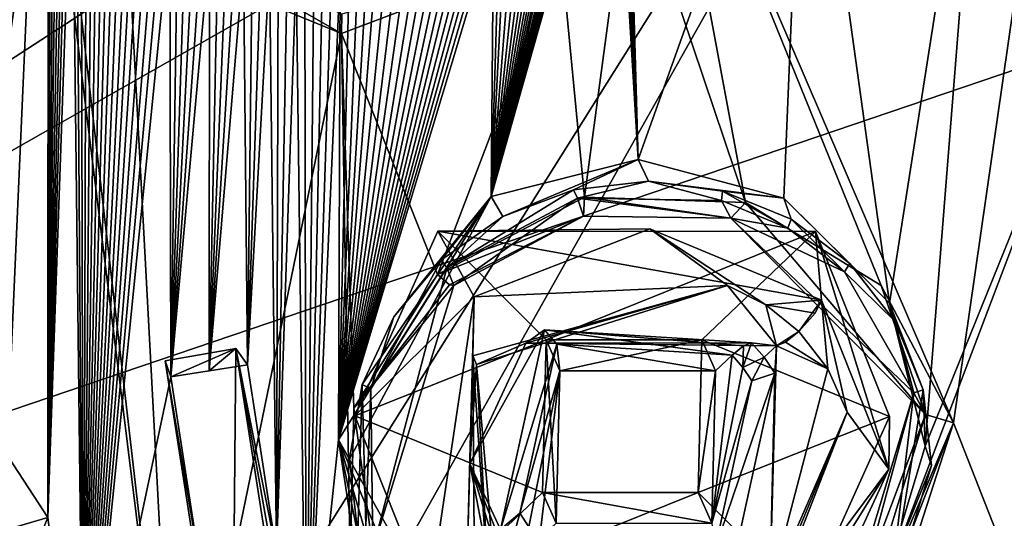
# Model space of a CAD drawing. Header units: millimetres. Extents: x -147 to 294, y -82 to 275.
# Tile 312 of 609: x 219.46 to 231.18, y 201.35 to 207.29. Entities that reach past the tile are written whole.
import ezdxf

# ---------------------------------------------------------------- set-up
doc = ezdxf.new("R2010")
doc.units = ezdxf.units.MM
doc.header["$LTSCALE"] = 67.506716
for name, color, linetype in [('1447', 7, 'CONTINUOUS'), ('1448', 7, 'CONTINUOUS'), ('1449', 7, 'CONTINUOUS'), ('1450', 7, 'CONTINUOUS'), ('1451', 7, 'CONTINUOUS'), ('1452', 7, 'CONTINUOUS'), ('1453', 7, 'CONTINUOUS'), ('1454', 7, 'CONTINUOUS'), ('1455', 7, 'CONTINUOUS'), ('1456', 7, 'CONTINUOUS'), ('1457', 7, 'CONTINUOUS'), ('1458', 7, 'CONTINUOUS'), ('1459', 7, 'CONTINUOUS'), ('1460', 7, 'CONTINUOUS'), ('1461', 7, 'CONTINUOUS'), ('1880', 7, 'CONTINUOUS'), ('2227', 7, 'CONTINUOUS'), ('2262', 7, 'CONTINUOUS'), ('2265', 7, 'CONTINUOUS'), ('2426', 7, 'CONTINUOUS'), ('2429', 7, 'CONTINUOUS'), ('2430', 7, 'CONTINUOUS'), ('2431', 7, 'CONTINUOUS'), ('2432', 7, 'CONTINUOUS'), ('2433', 7, 'CONTINUOUS'), ('2434', 7, 'CONTINUOUS'), ('2435', 7, 'CONTINUOUS'), ('3653', 7, 'CONTINUOUS'), ('3654', 7, 'CONTINUOUS'), ('3655', 7, 'CONTINUOUS'), ('3656', 7, 'CONTINUOUS'), ('756', 7, 'CONTINUOUS'), ('841', 7, 'CONTINUOUS')]:
    doc.layers.add(name, color=color, linetype=linetype)

msp = doc.modelspace()

# ---------------------------------------------------------------- linework, layer by layer
at = {"layer": '1447', "linetype": 'CONTINUOUS'}
for points in [[(223.449, 202.566, -14.997), (224.437, 204.765, -14.578), (225.726, 203.471, -15.021), (223.449, 202.566, -14.997)], [(224.437, 204.765, -14.578), (228.936, 204.764, -15.052), (225.726, 203.471, -15.021), (224.437, 204.765, -14.578)], [(225.726, 203.471, -15.021), (228.936, 204.764, -15.052), (227.582, 203.471, -15.217), (225.726, 203.471, -15.021)], [(228.936, 204.764, -15.052), (229.814, 202.559, -15.668), (227.582, 203.471, -15.217), (228.936, 204.764, -15.052)], [(225.681, 201.654, -15.448), (223.449, 202.566, -14.997), (225.726, 203.471, -15.021), (225.681, 201.654, -15.448)], [(227.582, 203.471, -15.217), (229.814, 202.559, -15.668), (227.537, 201.654, -15.644), (227.582, 203.471, -15.217)], [(224.327, 200.361, -15.613), (223.449, 202.566, -14.997), (225.681, 201.654, -15.448), (224.327, 200.361, -15.613)], [(229.814, 202.559, -15.668), (228.826, 200.36, -16.087), (227.537, 201.654, -15.644), (229.814, 202.559, -15.668)], [(228.826, 200.36, -16.087), (224.327, 200.361, -15.613), (227.537, 201.654, -15.644), (228.826, 200.36, -16.087)], [(224.327, 200.361, -15.613), (225.681, 201.654, -15.448), (227.537, 201.654, -15.644), (224.327, 200.361, -15.613)]]:
    msp.add_3dface(points, dxfattribs=at)
at = {"layer": '1448', "linetype": 'CONTINUOUS'}
for points in [[(229.007, 203.945, -12.455), (224.437, 204.765, -14.578), (226.963, 204.795, -12.097), (229.007, 203.945, -12.455)], [(226.963, 204.795, -12.097), (224.437, 204.765, -14.578), (224.868, 203.984, -12.179), (226.963, 204.795, -12.097)], [(224.437, 204.765, -14.578), (223.449, 202.566, -14.997), (224.868, 203.984, -12.179), (224.437, 204.765, -14.578)], [(228.936, 204.764, -15.052), (224.437, 204.765, -14.578), (229.007, 203.945, -12.455), (228.936, 204.764, -15.052)], [(223.449, 202.566, -14.997), (224.327, 200.361, -15.613), (224.868, 203.984, -12.179), (223.449, 202.566, -14.997)], [(224.868, 203.984, -12.179), (224.327, 200.361, -15.613), (224.762, 199.974, -13.219), (224.868, 203.984, -12.179)]]:
    msp.add_3dface(points, dxfattribs=at)
at = {"layer": '1449', "linetype": 'CONTINUOUS'}
for points in [[(229.814, 202.559, -15.668), (228.936, 204.764, -15.052), (229.806, 201.931, -13.036), (229.814, 202.559, -15.668)], [(228.936, 204.764, -15.052), (229.007, 203.945, -12.455), (229.806, 201.931, -13.036), (228.936, 204.764, -15.052)], [(228.826, 200.36, -16.087), (229.814, 202.559, -15.668), (229.806, 201.931, -13.036), (228.826, 200.36, -16.087)], [(228.896, 199.94, -13.493), (228.826, 200.36, -16.087), (229.806, 201.931, -13.036), (228.896, 199.94, -13.493)]]:
    msp.add_3dface(points, dxfattribs=at)
at = {"layer": '1450', "linetype": 'CONTINUOUS'}
for points in [[(229.083, 203.126, -12.286), (229.007, 203.945, -12.455), (228.734, 203.572, -12.146), (229.083, 203.126, -12.286)], [(228.734, 203.572, -12.146), (229.007, 203.945, -12.455), (228.931, 203.789, -12.21), (228.734, 203.572, -12.146)], [(229.806, 201.931, -13.036), (229.007, 203.945, -12.455), (229.311, 202.61, -12.438), (229.806, 201.931, -13.036)], [(229.311, 202.61, -12.438), (229.007, 203.945, -12.455), (229.083, 203.126, -12.286), (229.311, 202.61, -12.438)], [(228.218, 199.797, -13.114), (229.806, 201.931, -13.036), (229.311, 202.61, -12.438), (228.218, 199.797, -13.114)], [(228.896, 199.94, -13.493), (229.806, 201.931, -13.036), (228.218, 199.797, -13.114), (228.896, 199.94, -13.493)]]:
    msp.add_3dface(points, dxfattribs=at)
at = {"layer": '1451', "linetype": 'CONTINUOUS'}
for points in [[(226.963, 204.795, -12.097), (224.868, 203.984, -12.179), (227.888, 204.118, -11.95), (226.963, 204.795, -12.097)], [(229.007, 203.945, -12.455), (226.963, 204.795, -12.097), (228.343, 203.889, -12.038), (229.007, 203.945, -12.455)], [(228.343, 203.889, -12.038), (226.963, 204.795, -12.097), (227.888, 204.118, -11.95), (228.343, 203.889, -12.038)], [(227.888, 204.118, -11.95), (224.868, 203.984, -12.179), (224.852, 203.282, -12), (227.888, 204.118, -11.95)], [(224.868, 203.984, -12.179), (224.762, 199.974, -13.219), (224.852, 203.282, -12), (224.868, 203.984, -12.179)], [(228.931, 203.789, -12.21), (229.007, 203.945, -12.455), (228.343, 203.889, -12.038), (228.931, 203.789, -12.21)], [(228.734, 203.572, -12.146), (228.931, 203.789, -12.21), (228.343, 203.889, -12.038), (228.734, 203.572, -12.146)], [(224.762, 199.974, -13.219), (224.875, 200.006, -12.963), (224.852, 203.282, -12), (224.762, 199.974, -13.219)], [(224.875, 200.006, -12.963), (225.063, 200.154, -12.839), (224.852, 203.282, -12), (224.875, 200.006, -12.963)]]:
    msp.add_3dface(points, dxfattribs=at)
at = {"layer": '1452', "linetype": 'CONTINUOUS'}
for points in [[(225.483, 203.433, -12.264), (227.888, 204.118, -11.95), (224.898, 203.18, -12.029), (225.483, 203.433, -12.264)], [(228.47, 203.399, -12.424), (227.888, 204.118, -11.95), (225.483, 203.433, -12.264), (228.47, 203.399, -12.424)], [(228.343, 203.889, -12.038), (227.888, 204.118, -11.95), (228.47, 203.399, -12.424), (228.343, 203.889, -12.038)], [(228.734, 203.572, -12.146), (228.343, 203.889, -12.038), (228.47, 203.399, -12.424), (228.734, 203.572, -12.146)], [(228.576, 203.443, -12.235), (228.734, 203.572, -12.146), (228.47, 203.399, -12.424), (228.576, 203.443, -12.235)], [(224.817, 201.993, -12.622), (225.483, 203.433, -12.264), (224.898, 203.18, -12.029), (224.817, 201.993, -12.622)], [(225.154, 200.237, -12.821), (224.817, 201.993, -12.622), (224.898, 203.18, -12.029), (225.154, 200.237, -12.821)], [(225.39, 200.539, -13.038), (224.817, 201.993, -12.622), (225.308, 200.401, -12.861), (225.39, 200.539, -13.038)], [(225.308, 200.401, -12.861), (224.817, 201.993, -12.622), (225.154, 200.237, -12.821), (225.308, 200.401, -12.861)]]:
    msp.add_3dface(points, dxfattribs=at)
at = {"layer": '1453', "linetype": 'CONTINUOUS'}
for points in [[(227.888, 204.118, -11.95), (224.852, 203.282, -12), (224.898, 203.18, -12.029), (227.888, 204.118, -11.95)], [(224.852, 203.282, -12), (225.063, 200.154, -12.839), (224.898, 203.18, -12.029), (224.852, 203.282, -12)], [(225.063, 200.154, -12.839), (225.154, 200.237, -12.821), (224.898, 203.18, -12.029), (225.063, 200.154, -12.839)], [(228.218, 199.797, -13.114), (229.311, 202.61, -12.438), (228.175, 199.852, -13.096), (228.218, 199.797, -13.114)]]:
    msp.add_3dface(points, dxfattribs=at)
at = {"layer": '1454', "linetype": 'CONTINUOUS'}
for points in [[(229.083, 203.126, -12.286), (228.734, 203.572, -12.146), (228.576, 203.443, -12.235), (229.083, 203.126, -12.286)], [(229.083, 203.126, -12.286), (228.47, 203.399, -12.424), (228.389, 200.491, -13.202), (229.083, 203.126, -12.286)], [(229.083, 203.126, -12.286), (228.576, 203.443, -12.235), (228.47, 203.399, -12.424), (229.083, 203.126, -12.286)], [(229.311, 202.61, -12.438), (229.083, 203.126, -12.286), (228.389, 200.491, -13.202), (229.311, 202.61, -12.438)], [(228.175, 199.852, -13.096), (229.311, 202.61, -12.438), (228.389, 200.491, -13.202), (228.175, 199.852, -13.096)]]:
    msp.add_3dface(points, dxfattribs=at)
at = {"layer": '1455', "linetype": 'CONTINUOUS'}
for points in [[(228.323, 203.266, -13.464), (228.47, 203.399, -12.424), (228.172, 203.438, -13.407), (228.323, 203.266, -13.464)], [(228.45, 203.076, -13.522), (228.47, 203.399, -12.424), (228.323, 203.266, -13.464), (228.45, 203.076, -13.522)], [(228.389, 200.491, -13.202), (228.47, 203.399, -12.424), (228.45, 203.076, -13.522), (228.389, 200.491, -13.202)], [(227.928, 200.698, -14.032), (228.389, 200.491, -13.202), (228.45, 203.076, -13.522), (227.928, 200.698, -14.032)]]:
    msp.add_3dface(points, dxfattribs=at)
at = {"layer": '1456', "linetype": 'CONTINUOUS'}
for points in [[(225.483, 203.433, -12.264), (224.817, 201.993, -12.622), (225.706, 203.59, -13.111), (225.483, 203.433, -12.264)], [(225.706, 203.59, -13.111), (224.817, 201.993, -12.622), (225.184, 201.212, -13.621), (225.706, 203.59, -13.111)], [(228.172, 203.438, -13.407), (225.483, 203.433, -12.264), (225.706, 203.59, -13.111), (228.172, 203.438, -13.407)], [(228.47, 203.399, -12.424), (225.483, 203.433, -12.264), (228.172, 203.438, -13.407), (228.47, 203.399, -12.424)], [(224.817, 201.993, -12.622), (225.39, 200.539, -13.038), (225.184, 201.212, -13.621), (224.817, 201.993, -12.622)]]:
    msp.add_3dface(points, dxfattribs=at)
at = {"layer": '1457', "linetype": 'CONTINUOUS'}
for points in [[(225.706, 203.59, -13.111), (225.184, 201.212, -13.621), (225.855, 203.419, -13.395), (225.706, 203.59, -13.111)], [(228.172, 203.438, -13.407), (225.706, 203.59, -13.111), (228.078, 203.401, -13.57), (228.172, 203.438, -13.407)], [(228.078, 203.401, -13.57), (225.706, 203.59, -13.111), (227.941, 203.29, -13.645), (228.078, 203.401, -13.57)], [(227.941, 203.29, -13.645), (225.706, 203.59, -13.111), (225.855, 203.419, -13.395), (227.941, 203.29, -13.645)], [(225.855, 203.419, -13.395), (225.184, 201.212, -13.621), (225.413, 201.406, -13.827), (225.855, 203.419, -13.395)], [(225.184, 201.212, -13.621), (225.311, 201.022, -13.68), (225.413, 201.406, -13.827), (225.184, 201.212, -13.621)], [(225.413, 201.406, -13.827), (225.311, 201.022, -13.68), (225.52, 201.245, -13.876), (225.413, 201.406, -13.827)]]:
    msp.add_3dface(points, dxfattribs=at)
at = {"layer": '1458', "linetype": 'CONTINUOUS'}
for points in [[(228.078, 203.401, -13.57), (227.941, 203.29, -13.645), (228.069, 203.144, -13.693), (228.078, 203.401, -13.57)], [(228.323, 203.266, -13.464), (228.172, 203.438, -13.407), (228.069, 203.144, -13.693), (228.323, 203.266, -13.464)], [(228.172, 203.438, -13.407), (228.078, 203.401, -13.57), (228.069, 203.144, -13.693), (228.172, 203.438, -13.407)], [(228.176, 202.983, -13.743), (228.323, 203.266, -13.464), (228.069, 203.144, -13.693), (228.176, 202.983, -13.743)], [(228.45, 203.076, -13.522), (228.323, 203.266, -13.464), (228.176, 202.983, -13.743), (228.45, 203.076, -13.522)], [(227.928, 200.698, -14.032), (228.45, 203.076, -13.522), (227.734, 200.97, -14.175), (227.928, 200.698, -14.032)], [(227.734, 200.97, -14.175), (228.45, 203.076, -13.522), (228.176, 202.983, -13.743), (227.734, 200.97, -14.175)]]:
    msp.add_3dface(points, dxfattribs=at)
at = {"layer": '1459', "linetype": 'CONTINUOUS'}
for points in [[(225.855, 203.419, -13.395), (225.413, 201.406, -13.827), (225.888, 203.102, -13.473), (225.855, 203.419, -13.395)], [(227.941, 203.29, -13.645), (225.855, 203.419, -13.395), (227.745, 203.103, -13.669), (227.941, 203.29, -13.645)], [(227.745, 203.103, -13.669), (225.855, 203.419, -13.395), (225.888, 203.102, -13.473), (227.745, 203.103, -13.669)], [(228.069, 203.144, -13.693), (227.941, 203.29, -13.645), (227.701, 201.287, -14.096), (228.069, 203.144, -13.693)], [(227.941, 203.29, -13.645), (227.745, 203.103, -13.669), (227.701, 201.287, -14.096), (227.941, 203.29, -13.645)], [(228.176, 202.983, -13.743), (228.069, 203.144, -13.693), (227.701, 201.287, -14.096), (228.176, 202.983, -13.743)], [(225.413, 201.406, -13.827), (225.52, 201.245, -13.876), (225.888, 203.102, -13.473), (225.413, 201.406, -13.827)], [(225.52, 201.245, -13.876), (225.648, 201.099, -13.924), (225.888, 203.102, -13.473), (225.52, 201.245, -13.876)], [(225.888, 203.102, -13.473), (225.648, 201.099, -13.924), (225.844, 201.286, -13.9), (225.888, 203.102, -13.473)], [(227.734, 200.97, -14.175), (228.176, 202.983, -13.743), (227.701, 201.287, -14.096), (227.734, 200.97, -14.175)]]:
    msp.add_3dface(points, dxfattribs=at)
at = {"layer": '1460', "linetype": 'CONTINUOUS'}
for points in [[(225.681, 201.654, -15.448), (225.726, 203.471, -15.021), (225.844, 201.286, -13.9), (225.681, 201.654, -15.448)], [(225.726, 203.471, -15.021), (227.582, 203.471, -15.217), (225.888, 203.102, -13.473), (225.726, 203.471, -15.021)], [(225.726, 203.471, -15.021), (225.888, 203.102, -13.473), (225.844, 201.286, -13.9), (225.726, 203.471, -15.021)], [(227.582, 203.471, -15.217), (227.745, 203.103, -13.669), (225.888, 203.102, -13.473), (227.582, 203.471, -15.217)]]:
    msp.add_3dface(points, dxfattribs=at)
at = {"layer": '1461', "linetype": 'CONTINUOUS'}
for points in [[(227.582, 203.471, -15.217), (227.537, 201.654, -15.644), (227.745, 203.103, -13.669), (227.582, 203.471, -15.217)], [(227.745, 203.103, -13.669), (227.537, 201.654, -15.644), (227.701, 201.287, -14.096), (227.745, 203.103, -13.669)], [(227.537, 201.654, -15.644), (225.681, 201.654, -15.448), (227.701, 201.287, -14.096), (227.537, 201.654, -15.644)], [(225.681, 201.654, -15.448), (225.844, 201.286, -13.9), (227.701, 201.287, -14.096), (225.681, 201.654, -15.448)]]:
    msp.add_3dface(points, dxfattribs=at)
at = {"layer": '1880', "linetype": 'CONTINUOUS'}
for points in [[(218.431, 211.324, -11.447), (219.661, 211.3, -11.473), (218.748, 202.95, -13.548), (218.431, 211.324, -11.447)], [(218.748, 202.95, -13.548), (219.661, 211.3, -11.473), (219.66, 211.197, -11.498), (218.748, 202.95, -13.548)], [(219.662, 211.093, -11.522), (218.748, 202.95, -13.548), (219.66, 211.197, -11.498), (219.662, 211.093, -11.522)], [(226.656, 211.05, -11.795), (226.659, 211.106, -11.782), (226.822, 205.619, -13.154), (226.656, 211.05, -11.795)], [(226.659, 211.106, -11.782), (226.662, 211.196, -11.761), (226.822, 205.619, -13.154), (226.659, 211.106, -11.782)], [(226.662, 211.196, -11.761), (228.808, 211.175, -11.897), (226.822, 205.619, -13.154), (226.662, 211.196, -11.761)], [(226.822, 205.619, -13.154), (228.808, 211.175, -11.897), (228.556, 205.161, -13.379), (226.822, 205.619, -13.154)], [(228.556, 205.161, -13.379), (228.808, 211.175, -11.897), (229.816, 203.908, -13.792), (228.556, 205.161, -13.379)], [(228.808, 211.175, -11.897), (230.95, 211.16, -12.055), (229.816, 203.908, -13.792), (228.808, 211.175, -11.897)], [(229.816, 203.908, -13.792), (230.95, 211.16, -12.055), (230.241, 202.206, -14.272), (229.816, 203.908, -13.792)], [(230.95, 211.16, -12.055), (232.394, 207.528, -13.069), (230.241, 202.206, -14.272), (230.95, 211.16, -12.055)], [(219.668, 210.99, -11.547), (218.748, 202.95, -13.548), (219.662, 211.093, -11.522), (219.668, 210.99, -11.547)], [(219.676, 210.886, -11.572), (218.748, 202.95, -13.548), (219.668, 210.99, -11.547), (219.676, 210.886, -11.572)], [(226.651, 210.984, -11.811), (226.656, 211.05, -11.795), (226.822, 205.619, -13.154), (226.651, 210.984, -11.811)], [(219.688, 210.783, -11.597), (218.748, 202.95, -13.548), (219.676, 210.886, -11.572), (219.688, 210.783, -11.597)], [(226.632, 210.816, -11.85), (226.643, 210.907, -11.829), (226.822, 205.619, -13.154), (226.632, 210.816, -11.85)], [(226.643, 210.907, -11.829), (226.651, 210.984, -11.811), (226.822, 205.619, -13.154), (226.643, 210.907, -11.829)], [(219.703, 210.68, -11.622), (218.748, 202.95, -13.548), (219.688, 210.783, -11.597), (219.703, 210.68, -11.622)], [(226.621, 210.747, -11.866), (226.632, 210.816, -11.85), (226.822, 205.619, -13.154), (226.621, 210.747, -11.866)], [(219.721, 210.578, -11.647), (218.748, 202.95, -13.548), (219.703, 210.68, -11.622), (219.721, 210.578, -11.647)], [(226.592, 210.586, -11.904), (226.608, 210.671, -11.884), (226.822, 205.619, -13.154), (226.592, 210.586, -11.904)], [(226.608, 210.671, -11.884), (226.621, 210.747, -11.866), (226.822, 205.619, -13.154), (226.608, 210.671, -11.884)], [(219.743, 210.476, -11.673), (218.748, 202.95, -13.548), (219.721, 210.578, -11.647), (219.743, 210.476, -11.673)], [(226.576, 210.516, -11.92), (226.592, 210.586, -11.904), (226.822, 205.619, -13.154), (226.576, 210.516, -11.92)], [(219.768, 210.374, -11.698), (218.748, 202.95, -13.548), (219.743, 210.476, -11.673), (219.768, 210.374, -11.698)], [(226.535, 210.358, -11.956), (226.558, 210.44, -11.937), (226.822, 205.619, -13.154), (226.535, 210.358, -11.956)], [(226.558, 210.44, -11.937), (226.576, 210.516, -11.92), (226.822, 205.619, -13.154), (226.558, 210.44, -11.937)], [(219.796, 210.274, -11.722), (218.748, 202.95, -13.548), (219.768, 210.374, -11.698), (219.796, 210.274, -11.722)], [(226.509, 210.269, -11.976), (226.535, 210.358, -11.956), (225.071, 205.179, -13.174), (226.509, 210.269, -11.976)], [(225.071, 205.179, -13.174), (226.535, 210.358, -11.956), (226.822, 205.619, -13.154), (225.071, 205.179, -13.174)], [(219.792, 201.355, -13.99), (218.748, 202.95, -13.548), (219.796, 210.274, -11.722), (219.792, 201.355, -13.99)], [(219.827, 210.174, -11.747), (219.792, 201.355, -13.99), (219.796, 210.274, -11.722), (219.827, 210.174, -11.747)], [(219.861, 210.075, -11.772), (219.792, 201.355, -13.99), (219.827, 210.174, -11.747), (219.861, 210.075, -11.772)], [(226.483, 210.193, -11.993), (226.509, 210.269, -11.976), (225.071, 205.179, -13.174), (226.483, 210.193, -11.993)], [(226.454, 210.111, -12.012), (226.483, 210.193, -11.993), (225.071, 205.179, -13.174), (226.454, 210.111, -12.012)], [(219.899, 209.977, -11.796), (219.792, 201.355, -13.99), (219.861, 210.075, -11.772), (219.899, 209.977, -11.796)], [(226.421, 210.024, -12.031), (226.454, 210.111, -12.012), (225.071, 205.179, -13.174), (226.421, 210.024, -12.031)], [(219.94, 209.88, -11.821), (219.792, 201.355, -13.99), (219.899, 209.977, -11.796), (219.94, 209.88, -11.821)], [(226.382, 209.932, -12.051), (226.421, 210.024, -12.031), (225.071, 205.179, -13.174), (226.382, 209.932, -12.051)], [(226.337, 209.834, -12.073), (226.382, 209.932, -12.051), (225.071, 205.179, -13.174), (226.337, 209.834, -12.073)], [(219.984, 209.785, -11.845), (219.792, 201.355, -13.99), (219.94, 209.88, -11.821), (219.984, 209.785, -11.845)], [(226.301, 209.76, -12.089), (226.337, 209.834, -12.073), (225.071, 205.179, -13.174), (226.301, 209.76, -12.089)], [(220.03, 209.691, -11.869), (219.792, 201.355, -13.99), (219.984, 209.785, -11.845), (220.03, 209.691, -11.869)], [(226.261, 209.683, -12.106), (226.301, 209.76, -12.089), (225.071, 205.179, -13.174), (226.261, 209.683, -12.106)], [(220.08, 209.598, -11.893), (219.792, 201.355, -13.99), (220.03, 209.691, -11.869), (220.08, 209.598, -11.893)], [(220.216, 198.111, -14.876), (219.792, 201.355, -13.99), (220.08, 209.598, -11.893), (220.216, 198.111, -14.876)], [(220.133, 209.507, -11.916), (220.216, 198.111, -14.876), (220.08, 209.598, -11.893), (220.133, 209.507, -11.916)], [(226.217, 209.603, -12.123), (226.261, 209.683, -12.106), (225.071, 205.179, -13.174), (226.217, 209.603, -12.123)], [(226.167, 209.52, -12.141), (226.217, 209.603, -12.123), (225.071, 205.179, -13.174), (226.167, 209.52, -12.141)], [(220.189, 209.417, -11.939), (220.216, 198.111, -14.876), (220.133, 209.507, -11.916), (220.189, 209.417, -11.939)], [(226.112, 209.433, -12.159), (226.167, 209.52, -12.141), (225.071, 205.179, -13.174), (226.112, 209.433, -12.159)], [(220.248, 209.329, -11.962), (220.216, 198.111, -14.876), (220.189, 209.417, -11.939), (220.248, 209.329, -11.962)], [(226.051, 209.343, -12.178), (226.112, 209.433, -12.159), (225.071, 205.179, -13.174), (226.051, 209.343, -12.178)], [(220.309, 209.243, -11.985), (220.216, 198.111, -14.876), (220.248, 209.329, -11.962), (220.309, 209.243, -11.985)], [(220.373, 209.158, -12.007), (220.216, 198.111, -14.876), (220.309, 209.243, -11.985), (220.373, 209.158, -12.007)], [(225.983, 209.249, -12.197), (226.051, 209.343, -12.178), (225.071, 205.179, -13.174), (225.983, 209.249, -12.197)], [(225.931, 209.182, -12.211), (225.983, 209.249, -12.197), (225.071, 205.179, -13.174), (225.931, 209.182, -12.211)], [(220.44, 209.076, -12.029), (220.216, 198.111, -14.876), (220.373, 209.158, -12.007), (220.44, 209.076, -12.029)], [(225.875, 209.113, -12.225), (225.931, 209.182, -12.211), (225.071, 205.179, -13.174), (225.875, 209.113, -12.225)], [(225.815, 209.042, -12.24), (225.875, 209.113, -12.225), (225.071, 205.179, -13.174), (225.815, 209.042, -12.24)], [(220.51, 208.995, -12.05), (220.216, 198.111, -14.876), (220.44, 209.076, -12.029), (220.51, 208.995, -12.05)], [(220.582, 208.917, -12.071), (220.216, 198.111, -14.876), (220.51, 208.995, -12.05), (220.582, 208.917, -12.071)], [(225.75, 208.971, -12.254), (225.815, 209.042, -12.24), (225.071, 205.179, -13.174), (225.75, 208.971, -12.254)], [(220.657, 208.841, -12.092), (220.216, 198.111, -14.876), (220.582, 208.917, -12.071), (220.657, 208.841, -12.092)], [(225.68, 208.898, -12.268), (225.75, 208.971, -12.254), (225.071, 205.179, -13.174), (225.68, 208.898, -12.268)], [(225.605, 208.823, -12.283), (225.68, 208.898, -12.268), (225.071, 205.179, -13.174), (225.605, 208.823, -12.283)], [(220.734, 208.768, -12.112), (220.216, 198.111, -14.876), (220.657, 208.841, -12.092), (220.734, 208.768, -12.112)], [(220.813, 208.696, -12.131), (220.216, 198.111, -14.876), (220.734, 208.768, -12.112), (220.813, 208.696, -12.131)], [(225.524, 208.748, -12.297), (225.605, 208.823, -12.283), (225.071, 205.179, -13.174), (225.524, 208.748, -12.297)], [(220.895, 208.627, -12.15), (220.216, 198.111, -14.876), (220.813, 208.696, -12.131), (220.895, 208.627, -12.15)], [(225.436, 208.672, -12.312), (225.524, 208.748, -12.297), (225.071, 205.179, -13.174), (225.436, 208.672, -12.312)], [(225.342, 208.595, -12.326), (225.436, 208.672, -12.312), (225.071, 205.179, -13.174), (225.342, 208.595, -12.326)], [(220.979, 208.561, -12.169), (220.216, 198.111, -14.876), (220.895, 208.627, -12.15), (220.979, 208.561, -12.169)], [(221.065, 208.497, -12.187), (220.216, 198.111, -14.876), (220.979, 208.561, -12.169), (221.065, 208.497, -12.187)], [(225.24, 208.518, -12.34), (225.342, 208.595, -12.326), (225.071, 205.179, -13.174), (225.24, 208.518, -12.34)], [(221.153, 208.436, -12.205), (220.216, 198.111, -14.876), (221.065, 208.497, -12.187), (221.153, 208.436, -12.205)], [(221.242, 208.377, -12.222), (220.216, 198.111, -14.876), (221.153, 208.436, -12.205), (221.242, 208.377, -12.222)], [(225.027, 208.375, -12.365), (225.101, 208.423, -12.357), (223.254, 202.28, -13.851), (225.027, 208.375, -12.365)], [(223.254, 202.28, -13.851), (225.101, 208.423, -12.357), (225.071, 205.179, -13.174), (223.254, 202.28, -13.851)], [(225.172, 208.47, -12.349), (225.24, 208.518, -12.34), (225.071, 205.179, -13.174), (225.172, 208.47, -12.349)], [(225.101, 208.423, -12.357), (225.172, 208.47, -12.349), (225.071, 205.179, -13.174), (225.101, 208.423, -12.357)], [(221.255, 203.031, -13.584), (220.216, 198.111, -14.876), (221.242, 208.377, -12.222), (221.255, 203.031, -13.584)], [(221.334, 208.322, -12.238), (221.255, 203.031, -13.584), (221.242, 208.377, -12.222), (221.334, 208.322, -12.238)], [(221.427, 208.269, -12.254), (221.255, 203.031, -13.584), (221.334, 208.322, -12.238), (221.427, 208.269, -12.254)], [(224.949, 208.328, -12.373), (225.027, 208.375, -12.365), (223.254, 202.28, -13.851), (224.949, 208.328, -12.373)], [(224.867, 208.282, -12.381), (224.949, 208.328, -12.373), (223.254, 202.28, -13.851), (224.867, 208.282, -12.381)], [(221.522, 208.219, -12.269), (221.255, 203.031, -13.584), (221.427, 208.269, -12.254), (221.522, 208.219, -12.269)], [(221.619, 208.172, -12.283), (221.255, 203.031, -13.584), (221.522, 208.219, -12.269), (221.619, 208.172, -12.283)], [(221.717, 208.128, -12.297), (221.255, 203.031, -13.584), (221.619, 208.172, -12.283), (221.717, 208.128, -12.297)], [(224.782, 208.236, -12.388), (224.867, 208.282, -12.381), (223.254, 202.28, -13.851), (224.782, 208.236, -12.388)], [(224.692, 208.192, -12.395), (224.782, 208.236, -12.388), (223.254, 202.28, -13.851), (224.692, 208.192, -12.395)], [(224.598, 208.148, -12.402), (224.692, 208.192, -12.395), (223.254, 202.28, -13.851), (224.598, 208.148, -12.402)], [(221.712, 203.102, -13.579), (221.255, 203.031, -13.584), (221.717, 208.128, -12.297), (221.712, 203.102, -13.579)], [(221.816, 208.087, -12.311), (221.712, 203.102, -13.579), (221.717, 208.128, -12.297), (221.816, 208.087, -12.311)], [(221.916, 208.049, -12.323), (221.712, 203.102, -13.579), (221.816, 208.087, -12.311), (221.916, 208.049, -12.323)], [(224.499, 208.106, -12.408), (224.598, 208.148, -12.402), (223.254, 202.28, -13.851), (224.499, 208.106, -12.408)], [(224.396, 208.065, -12.413), (224.499, 208.106, -12.408), (223.254, 202.28, -13.851), (224.396, 208.065, -12.413)], [(224.288, 208.027, -12.418), (224.396, 208.065, -12.413), (223.254, 202.28, -13.851), (224.288, 208.027, -12.418)], [(222.018, 208.014, -12.335), (221.712, 203.102, -13.579), (221.916, 208.049, -12.323), (222.018, 208.014, -12.335)], [(222.12, 207.982, -12.346), (221.712, 203.102, -13.579), (222.018, 208.014, -12.335), (222.12, 207.982, -12.346)], [(222.169, 203.174, -13.575), (221.712, 203.102, -13.579), (222.12, 207.982, -12.346), (222.169, 203.174, -13.575)], [(222.223, 207.953, -12.357), (222.169, 203.174, -13.575), (222.12, 207.982, -12.346), (222.223, 207.953, -12.357)], [(222.327, 207.927, -12.367), (222.169, 203.174, -13.575), (222.223, 207.953, -12.357), (222.327, 207.927, -12.367)], [(224.176, 207.991, -12.422), (224.288, 208.027, -12.418), (223.254, 202.28, -13.851), (224.176, 207.991, -12.422)], [(224.06, 207.958, -12.425), (224.176, 207.991, -12.422), (223.254, 202.28, -13.851), (224.06, 207.958, -12.425)], [(223.94, 207.928, -12.428), (224.06, 207.958, -12.425), (223.254, 202.28, -13.851), (223.94, 207.928, -12.428)], [(222.432, 207.905, -12.376), (222.169, 203.174, -13.575), (222.327, 207.927, -12.367), (222.432, 207.905, -12.376)], [(222.514, 200.934, -14.181), (222.169, 203.174, -13.575), (222.432, 207.905, -12.376), (222.514, 200.934, -14.181)], [(222.536, 207.886, -12.384), (222.514, 200.934, -14.181), (222.432, 207.905, -12.376), (222.536, 207.886, -12.384)], [(222.641, 207.87, -12.392), (222.514, 200.934, -14.181), (222.536, 207.886, -12.384), (222.641, 207.87, -12.392)], [(222.747, 207.857, -12.399), (222.514, 200.934, -14.181), (222.641, 207.87, -12.392), (222.747, 207.857, -12.399)], [(222.867, 198.632, -14.817), (222.514, 200.934, -14.181), (222.747, 207.857, -12.399), (222.867, 198.632, -14.817)], [(222.852, 207.847, -12.405), (222.867, 198.632, -14.817), (222.747, 207.857, -12.399), (222.852, 207.847, -12.405)], [(222.958, 207.84, -12.411), (222.867, 198.632, -14.817), (222.852, 207.847, -12.405), (222.958, 207.84, -12.411)], [(223.063, 207.837, -12.416), (222.867, 198.632, -14.817), (222.958, 207.84, -12.411), (223.063, 207.837, -12.416)], [(223.274, 207.839, -12.423), (222.867, 198.632, -14.817), (223.169, 207.836, -12.42), (223.274, 207.839, -12.423)], [(222.867, 198.632, -14.817), (223.274, 207.839, -12.423), (223.254, 202.28, -13.851), (222.867, 198.632, -14.817)], [(223.169, 207.836, -12.42), (222.867, 198.632, -14.817), (223.063, 207.837, -12.416), (223.169, 207.836, -12.42)], [(223.818, 207.902, -12.429), (223.94, 207.928, -12.428), (223.254, 202.28, -13.851), (223.818, 207.902, -12.429)], [(223.695, 207.88, -12.43), (223.818, 207.902, -12.429), (223.254, 202.28, -13.851), (223.695, 207.88, -12.43)], [(223.59, 207.865, -12.429), (223.695, 207.88, -12.43), (223.254, 202.28, -13.851), (223.59, 207.865, -12.429)], [(223.485, 207.853, -12.428), (223.59, 207.865, -12.429), (223.254, 202.28, -13.851), (223.485, 207.853, -12.428)], [(223.38, 207.845, -12.426), (223.485, 207.853, -12.428), (223.254, 202.28, -13.851), (223.38, 207.845, -12.426)], [(223.274, 207.839, -12.423), (223.38, 207.845, -12.426), (223.254, 202.28, -13.851), (223.274, 207.839, -12.423)], [(232.394, 207.528, -13.069), (232.365, 198.464, -15.455), (229.744, 200.547, -14.679), (232.394, 207.528, -13.069)], [(230.241, 202.206, -14.272), (232.394, 207.528, -13.069), (229.744, 200.547, -14.679), (230.241, 202.206, -14.272)], [(221.625, 200.641, -14.23), (220.216, 198.111, -14.876), (221.255, 203.031, -13.584), (221.625, 200.641, -14.23)], [(223.836, 198.454, -14.904), (222.867, 198.632, -14.817), (223.254, 202.28, -13.851), (223.836, 198.454, -14.904)], [(223.836, 198.454, -14.904), (223.254, 202.28, -13.851), (224.897, 199.344, -14.71), (223.836, 198.454, -14.904)], [(218.424, 198.031, -14.863), (219.792, 201.355, -13.99), (220.216, 198.111, -14.876), (218.424, 198.031, -14.863)]]:
    msp.add_3dface(points, dxfattribs=at)
at = {"layer": '2227', "linetype": 'CONTINUOUS'}
for points in [[(219.685, 210.765, -9.236), (218.091, 210.797, -9.204), (219.203, 199.959, -11.97), (219.685, 210.765, -9.236)], [(221.32, 197.547, -12.676), (219.685, 210.765, -9.236), (219.203, 199.959, -11.97), (221.32, 197.547, -12.676)], [(219.685, 210.765, -9.236), (221.32, 197.547, -12.676), (219.961, 209.311, -9.592), (219.685, 210.765, -9.236)], [(227.069, 210.655, -9.544), (226.724, 209.203, -9.877), (228.099, 205.108, -10.984), (227.069, 210.655, -9.544)], [(231.751, 210.617, -9.877), (227.069, 210.655, -9.544), (230.577, 202.482, -11.839), (231.751, 210.617, -9.877)], [(230.577, 202.482, -11.839), (227.069, 210.655, -9.544), (229.718, 204.12, -11.347), (230.577, 202.482, -11.839)], [(229.718, 204.12, -11.347), (227.069, 210.655, -9.544), (228.099, 205.108, -10.984), (229.718, 204.12, -11.347)], [(232.408, 197.819, -13.243), (231.751, 210.617, -9.877), (230.577, 202.482, -11.839), (232.408, 197.819, -13.243)], [(219.961, 209.311, -9.592), (221.32, 197.547, -12.676), (220.752, 208.163, -9.892), (219.961, 209.311, -9.592)], [(226.724, 209.203, -9.877), (225.902, 208.115, -10.101), (226.183, 205.171, -10.856), (226.724, 209.203, -9.877)], [(228.099, 205.108, -10.984), (226.724, 209.203, -9.877), (226.183, 205.171, -10.856), (228.099, 205.108, -10.984)], [(220.752, 208.163, -9.892), (221.32, 197.547, -12.676), (223.289, 207.122, -10.23), (220.752, 208.163, -9.892)], [(225.902, 208.115, -10.101), (223.289, 207.122, -10.23), (224.434, 204.251, -11.006), (225.902, 208.115, -10.101)], [(226.183, 205.171, -10.856), (225.902, 208.115, -10.101), (224.434, 204.251, -11.006), (226.183, 205.171, -10.856)], [(223.289, 207.122, -10.23), (221.32, 197.547, -12.676), (223.393, 200.791, -11.87), (223.289, 207.122, -10.23)], [(224.434, 204.251, -11.006), (223.289, 207.122, -10.23), (223.434, 202.657, -11.378), (224.434, 204.251, -11.006)], [(223.434, 202.657, -11.378), (223.289, 207.122, -10.23), (223.393, 200.791, -11.87), (223.434, 202.657, -11.378)], [(229.505, 199.157, -12.649), (232.408, 197.819, -13.243), (230.577, 202.482, -11.839), (229.505, 199.157, -12.649)]]:
    msp.add_3dface(points, dxfattribs=at)
at = {"layer": '2262', "linetype": 'CONTINUOUS'}
for points in [[(220.752, 208.163, -9.892), (223.289, 207.122, -10.23), (220.912, 208.49, -10.135), (220.752, 208.163, -9.892)], [(220.912, 208.49, -10.135), (223.289, 207.122, -10.23), (223.291, 207.352, -10.266), (220.912, 208.49, -10.135)]]:
    msp.add_3dface(points, dxfattribs=at)
at = {"layer": '2265', "linetype": 'CONTINUOUS'}
msp.add_3dface([(223.289, 207.122, -10.23), (225.902, 208.115, -10.101), (223.291, 207.352, -10.266), (223.289, 207.122, -10.23)], dxfattribs=at)
at = {"layer": '2426', "linetype": 'CONTINUOUS'}
for points in [[(218.748, 202.95, -13.548), (219.792, 201.355, -13.99), (219.082, 201.148, -13.704), (218.748, 202.95, -13.548)], [(219.792, 201.355, -13.99), (218.424, 198.031, -14.863), (219.082, 201.148, -13.704), (219.792, 201.355, -13.99)]]:
    msp.add_3dface(points, dxfattribs=at)
at = {"layer": '2429', "linetype": 'CONTINUOUS'}
for points in [[(226.183, 205.171, -10.856), (224.434, 204.251, -11.006), (226.172, 204.946, -11.213), (226.183, 205.171, -10.856)], [(227.924, 204.923, -11.313), (226.183, 205.171, -10.856), (226.172, 204.946, -11.213), (227.924, 204.923, -11.313)], [(228.099, 205.108, -10.984), (226.183, 205.171, -10.856), (227.924, 204.923, -11.313), (228.099, 205.108, -10.984)], [(230.243, 202.583, -12.079), (228.099, 205.108, -10.984), (227.924, 204.923, -11.313), (230.243, 202.583, -12.079)], [(229.718, 204.12, -11.347), (228.099, 205.108, -10.984), (230.243, 202.583, -12.079), (229.718, 204.12, -11.347)], [(226.172, 204.946, -11.213), (224.434, 204.251, -11.006), (224.574, 204.127, -11.132), (226.172, 204.946, -11.213)], [(224.628, 204.118, -11.36), (226.172, 204.946, -11.213), (224.574, 204.127, -11.132), (224.628, 204.118, -11.36)], [(230.577, 202.482, -11.839), (229.718, 204.12, -11.347), (230.243, 202.583, -12.079), (230.577, 202.482, -11.839)], [(229.279, 199.44, -12.86), (230.577, 202.482, -11.839), (230.243, 202.583, -12.079), (229.279, 199.44, -12.86)], [(229.353, 199.327, -12.684), (230.577, 202.482, -11.839), (229.279, 199.44, -12.86), (229.353, 199.327, -12.684)], [(229.505, 199.157, -12.649), (230.577, 202.482, -11.839), (229.353, 199.327, -12.684), (229.505, 199.157, -12.649)]]:
    msp.add_3dface(points, dxfattribs=at)
at = {"layer": '2430', "linetype": 'CONTINUOUS'}
for points in [[(224.434, 204.251, -11.006), (223.434, 202.657, -11.378), (224.574, 204.127, -11.132), (224.434, 204.251, -11.006)], [(223.434, 202.657, -11.378), (224.628, 204.118, -11.36), (224.574, 204.127, -11.132), (223.434, 202.657, -11.378)], [(224.628, 204.118, -11.36), (223.434, 202.657, -11.378), (223.663, 200.977, -12.155), (224.628, 204.118, -11.36)], [(223.434, 202.657, -11.378), (223.393, 200.791, -11.87), (223.663, 200.977, -12.155), (223.434, 202.657, -11.378)]]:
    msp.add_3dface(points, dxfattribs=at)
at = {"layer": '2431', "linetype": 'CONTINUOUS'}
for points in [[(224.544, 204.33, -12.335), (223.663, 200.977, -12.155), (223.636, 202.887, -12.671), (224.544, 204.33, -12.335)], [(224.628, 204.118, -11.36), (223.663, 200.977, -12.155), (224.544, 204.33, -12.335), (224.628, 204.118, -11.36)], [(223.636, 202.887, -12.671), (223.663, 200.977, -12.155), (223.577, 201.256, -13.1), (223.636, 202.887, -12.671)]]:
    msp.add_3dface(points, dxfattribs=at)
at = {"layer": '2432', "linetype": 'CONTINUOUS'}
for points in [[(226.052, 205.261, -12.17), (226.945, 205.363, -12.193), (226.101, 205.159, -12.198), (226.052, 205.261, -12.17)], [(226.101, 205.159, -12.198), (226.945, 205.363, -12.193), (227.814, 205.131, -12.304), (226.101, 205.159, -12.198)], [(226.945, 205.363, -12.193), (227.828, 205.243, -12.277), (227.814, 205.131, -12.304), (226.945, 205.363, -12.193)], [(226.052, 205.261, -12.17), (224.544, 204.33, -12.335), (225.212, 204.941, -12.209), (226.052, 205.261, -12.17)], [(224.544, 204.33, -12.335), (226.052, 205.261, -12.17), (226.101, 205.159, -12.198), (224.544, 204.33, -12.335)], [(227.814, 205.131, -12.304), (227.828, 205.243, -12.277), (228.603, 204.803, -12.44), (227.814, 205.131, -12.304)], [(227.828, 205.243, -12.277), (228.643, 204.91, -12.415), (228.603, 204.803, -12.44), (227.828, 205.243, -12.277)], [(225.212, 204.941, -12.209), (224.544, 204.33, -12.335), (224.481, 204.424, -12.308), (225.212, 204.941, -12.209)], [(228.603, 204.803, -12.44), (228.643, 204.91, -12.415), (229.279, 204.284, -12.62), (228.603, 204.803, -12.44)], [(228.643, 204.91, -12.415), (229.343, 204.383, -12.599), (229.279, 204.284, -12.62), (228.643, 204.91, -12.415)], [(224.544, 204.33, -12.335), (223.636, 202.887, -12.671), (224.481, 204.424, -12.308), (224.544, 204.33, -12.335)], [(224.481, 204.424, -12.308), (223.636, 202.887, -12.671), (223.91, 203.746, -12.458), (224.481, 204.424, -12.308)], [(229.343, 204.383, -12.599), (229.878, 203.694, -12.816), (229.279, 204.284, -12.62), (229.343, 204.383, -12.599)], [(229.279, 204.284, -12.62), (229.878, 203.694, -12.816), (230.106, 202.839, -13.057), (229.279, 204.284, -12.62)], [(223.91, 203.746, -12.458), (223.636, 202.887, -12.671), (223.533, 202.939, -12.654), (223.91, 203.746, -12.458)], [(229.878, 203.694, -12.816), (230.215, 202.877, -13.055), (230.106, 202.839, -13.057), (229.878, 203.694, -12.816)], [(223.483, 201.158, -13.122), (223.383, 202.049, -12.882), (223.533, 202.939, -12.654), (223.483, 201.158, -13.122)], [(223.577, 201.256, -13.1), (223.483, 201.158, -13.122), (223.533, 202.939, -12.654), (223.577, 201.256, -13.1)], [(223.636, 202.887, -12.671), (223.577, 201.256, -13.1), (223.533, 202.939, -12.654), (223.636, 202.887, -12.671)], [(229.233, 199.609, -13.857), (229.158, 199.69, -13.83), (230.106, 202.839, -13.057), (229.233, 199.609, -13.857)], [(229.801, 200.293, -13.713), (229.233, 199.609, -13.857), (230.106, 202.839, -13.057), (229.801, 200.293, -13.713)], [(230.317, 201.976, -13.301), (229.801, 200.293, -13.713), (230.215, 202.877, -13.055), (230.317, 201.976, -13.301)], [(230.215, 202.877, -13.055), (229.801, 200.293, -13.713), (230.106, 202.839, -13.057), (230.215, 202.877, -13.055)]]:
    msp.add_3dface(points, dxfattribs=at)
at = {"layer": '2433', "linetype": 'CONTINUOUS'}
for points in [[(224.897, 199.344, -14.71), (223.254, 202.28, -13.851), (224.36, 199.638, -13.568), (224.897, 199.344, -14.71)], [(223.254, 202.28, -13.851), (223.383, 202.049, -12.882), (223.483, 201.158, -13.122), (223.254, 202.28, -13.851)], [(223.254, 202.28, -13.851), (223.483, 201.158, -13.122), (223.815, 200.342, -13.355), (223.254, 202.28, -13.851)], [(223.254, 202.28, -13.851), (223.815, 200.342, -13.355), (224.36, 199.638, -13.568), (223.254, 202.28, -13.851)], [(230.241, 202.206, -14.272), (229.744, 200.547, -14.679), (230.317, 201.976, -13.301), (230.241, 202.206, -14.272)], [(229.744, 200.547, -14.679), (229.801, 200.293, -13.713), (230.317, 201.976, -13.301), (229.744, 200.547, -14.679)]]:
    msp.add_3dface(points, dxfattribs=at)
at = {"layer": '2434', "linetype": 'CONTINUOUS'}
for points in [[(225.071, 205.179, -13.174), (226.822, 205.619, -13.154), (225.212, 204.941, -12.209), (225.071, 205.179, -13.174)], [(226.822, 205.619, -13.154), (226.052, 205.261, -12.17), (225.212, 204.941, -12.209), (226.822, 205.619, -13.154)], [(226.822, 205.619, -13.154), (226.945, 205.363, -12.193), (226.052, 205.261, -12.17), (226.822, 205.619, -13.154)], [(226.822, 205.619, -13.154), (228.556, 205.161, -13.379), (226.945, 205.363, -12.193), (226.822, 205.619, -13.154)], [(228.556, 205.161, -13.379), (227.828, 205.243, -12.277), (226.945, 205.363, -12.193), (228.556, 205.161, -13.379)], [(228.556, 205.161, -13.379), (228.643, 204.91, -12.415), (227.828, 205.243, -12.277), (228.556, 205.161, -13.379)], [(223.254, 202.28, -13.851), (225.071, 205.179, -13.174), (223.383, 202.049, -12.882), (223.254, 202.28, -13.851)], [(223.383, 202.049, -12.882), (225.071, 205.179, -13.174), (223.533, 202.939, -12.654), (223.383, 202.049, -12.882)], [(225.071, 205.179, -13.174), (223.91, 203.746, -12.458), (223.533, 202.939, -12.654), (225.071, 205.179, -13.174)], [(225.071, 205.179, -13.174), (224.481, 204.424, -12.308), (223.91, 203.746, -12.458), (225.071, 205.179, -13.174)], [(225.071, 205.179, -13.174), (225.212, 204.941, -12.209), (224.481, 204.424, -12.308), (225.071, 205.179, -13.174)], [(228.556, 205.161, -13.379), (229.816, 203.908, -13.792), (229.343, 204.383, -12.599), (228.556, 205.161, -13.379)], [(228.556, 205.161, -13.379), (229.343, 204.383, -12.599), (228.643, 204.91, -12.415), (228.556, 205.161, -13.379)], [(229.816, 203.908, -13.792), (229.878, 203.694, -12.816), (229.343, 204.383, -12.599), (229.816, 203.908, -13.792)], [(229.816, 203.908, -13.792), (230.241, 202.206, -14.272), (230.215, 202.877, -13.055), (229.816, 203.908, -13.792)], [(229.816, 203.908, -13.792), (230.215, 202.877, -13.055), (229.878, 203.694, -12.816), (229.816, 203.908, -13.792)], [(230.241, 202.206, -14.272), (230.317, 201.976, -13.301), (230.215, 202.877, -13.055), (230.241, 202.206, -14.272)]]:
    msp.add_3dface(points, dxfattribs=at)
at = {"layer": '2435', "linetype": 'CONTINUOUS'}
for points in [[(224.628, 204.118, -11.36), (224.544, 204.33, -12.335), (226.101, 205.159, -12.198), (224.628, 204.118, -11.36)], [(226.172, 204.946, -11.213), (224.628, 204.118, -11.36), (226.101, 205.159, -12.198), (226.172, 204.946, -11.213)], [(227.924, 204.923, -11.313), (226.172, 204.946, -11.213), (226.101, 205.159, -12.198), (227.924, 204.923, -11.313)], [(227.924, 204.923, -11.313), (226.101, 205.159, -12.198), (227.814, 205.131, -12.304), (227.924, 204.923, -11.313)], [(227.924, 204.923, -11.313), (227.814, 205.131, -12.304), (228.603, 204.803, -12.44), (227.924, 204.923, -11.313)], [(230.243, 202.583, -12.079), (227.924, 204.923, -11.313), (230.106, 202.839, -13.057), (230.243, 202.583, -12.079)], [(227.924, 204.923, -11.313), (228.603, 204.803, -12.44), (229.279, 204.284, -12.62), (227.924, 204.923, -11.313)], [(227.924, 204.923, -11.313), (229.279, 204.284, -12.62), (230.106, 202.839, -13.057), (227.924, 204.923, -11.313)], [(229.158, 199.69, -13.83), (230.243, 202.583, -12.079), (230.106, 202.839, -13.057), (229.158, 199.69, -13.83)], [(229.279, 199.44, -12.86), (230.243, 202.583, -12.079), (229.158, 199.69, -13.83), (229.279, 199.44, -12.86)]]:
    msp.add_3dface(points, dxfattribs=at)
at = {"layer": '3653', "linetype": 'CONTINUOUS'}
for points in [[(221.19, 203.222, -14.603), (222.031, 203.367, -14.657), (221.983, 198.121, -15.899), (221.19, 203.222, -14.603)], [(222.031, 203.367, -14.657), (222.735, 198.84, -15.807), (221.983, 198.121, -15.899), (222.031, 203.367, -14.657)]]:
    msp.add_3dface(points, dxfattribs=at)
at = {"layer": '3654', "linetype": 'CONTINUOUS'}
for points in [[(222.169, 203.174, -13.575), (222.514, 200.934, -14.181), (222.031, 203.367, -14.657), (222.169, 203.174, -13.575)], [(222.514, 200.934, -14.181), (222.867, 198.632, -14.817), (222.031, 203.367, -14.657), (222.514, 200.934, -14.181)], [(222.867, 198.632, -14.817), (222.735, 198.84, -15.807), (222.031, 203.367, -14.657), (222.867, 198.632, -14.817)]]:
    msp.add_3dface(points, dxfattribs=at)
at = {"layer": '3655', "linetype": 'CONTINUOUS'}
for points in [[(221.255, 203.031, -13.584), (222.031, 203.367, -14.657), (221.19, 203.222, -14.603), (221.255, 203.031, -13.584)], [(221.255, 203.031, -13.584), (221.712, 203.102, -13.579), (222.031, 203.367, -14.657), (221.255, 203.031, -13.584)], [(221.712, 203.102, -13.579), (222.169, 203.174, -13.575), (222.031, 203.367, -14.657), (221.712, 203.102, -13.579)]]:
    msp.add_3dface(points, dxfattribs=at)
at = {"layer": '3656', "linetype": 'CONTINUOUS'}
for points in [[(221.625, 200.641, -14.23), (221.255, 203.031, -13.584), (221.19, 203.222, -14.603), (221.625, 200.641, -14.23)], [(221.625, 200.641, -14.23), (221.19, 203.222, -14.603), (221.983, 198.121, -15.899), (221.625, 200.641, -14.23)]]:
    msp.add_3dface(points, dxfattribs=at)
at = {"layer": '756', "linetype": 'CONTINUOUS'}
for points in [[(203.749, 217.597, -36.618), (233.146, 217.997, -41.415), (205.86, 198.052, -41.552), (203.749, 217.597, -36.618)], [(205.86, 198.052, -41.552), (233.146, 217.997, -41.415), (233.087, 215.739, -41.982), (205.86, 198.052, -41.552)], [(205.86, 198.052, -41.552), (233.087, 215.739, -41.982), (233.029, 213.503, -42.531), (205.86, 198.052, -41.552)], [(205.86, 198.052, -41.552), (233.029, 213.503, -42.531), (232.873, 207.222, -44.011), (205.86, 198.052, -41.552)], [(232.728, 200.992, -45.387), (205.86, 198.052, -41.552), (232.873, 207.222, -44.011), (232.728, 200.992, -45.387)]]:
    msp.add_3dface(points, dxfattribs=at)
at = {"layer": '841', "linetype": 'CONTINUOUS'}
for points in [[(204.836, 217.355, -35.304), (208.194, 203.375, -38.981), (233.324, 217.483, -39.727), (204.836, 217.355, -35.304)], [(208.194, 203.375, -38.981), (218.482, 193.852, -42.422), (233.324, 217.483, -39.727), (208.194, 203.375, -38.981)], [(233.324, 217.483, -39.727), (218.482, 193.852, -42.422), (220.246, 194.254, -42.651), (233.324, 217.483, -39.727)], [(232.863, 195.615, -44.106), (233.324, 217.483, -39.727), (220.246, 194.254, -42.651), (232.863, 195.615, -44.106)]]:
    msp.add_3dface(points, dxfattribs=at)

doc.saveas('drawing.dxf')
